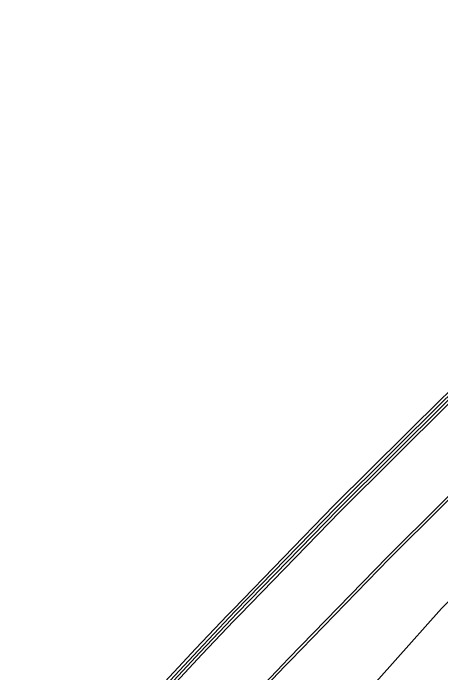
# Model space of a CAD drawing. Extents: x 1797478 to 1804836, y 246529 to 250952.
# Drawn here: x 1798276.3 to 1798351.6, y 250721.2 to 250837.4 of the extents above; entities that cross this region are included whole.
import ezdxf

# ---------------------------------------------------------------- set-up
doc = ezdxf.new("R2010")
doc.units = 0
for name, color, linetype in [('1', 7, 'Continuous'), ('EDPV-LINE', 7, 'Continuous'), ('LIMT-CSLINE', 7, 'Continuous'), ('SHDR-UPAV', 7, 'Continuous')]:
    doc.layers.add(name, color=color, linetype=linetype)

msp = doc.modelspace()

# ---------------------------------------------------------------- linework, layer by layer
for points in [[(1798125.81, 250483.46), (1798138.83, 250505.99), (1798149.48, 250523.79), (1798152.39, 250528.21), (1798166.92, 250549.81), (1798181.82, 250571.14), (1798197.09, 250592.18), (1798212.72, 250612.94), (1798228.71, 250633.4), (1798245.05, 250653.57), (1798261.74, 250673.42), (1798278.76, 250692.97), (1798296.12, 250712.2), (1798308.49, 250725.5), (1798314.01, 250731.33), (1798315.03, 250732.4), (1798332.79, 250750.7), (1798351.9, 250769.69), (1798371.7, 250787.96), (1798392.32, 250805.28), (1798413.6, 250821.78), (1798435.5, 250837.42)], [(1798126.24, 250483.22), (1798139.26, 250505.74), (1798149.9, 250523.53), (1798152.81, 250527.95), (1798167.33, 250549.54), (1798182.23, 250570.86), (1798197.5, 250591.9), (1798213.13, 250612.65), (1798229.11, 250633.11), (1798245.45, 250653.27), (1798262.13, 250673.12), (1798279.15, 250692.66), (1798296.5, 250711.88), (1798308.87, 250725.18), (1798314.38, 250731.01), (1798315.4, 250732.07), (1798333.15, 250750.36), (1798352.25, 250769.33), (1798372.03, 250787.6), (1798392.64, 250804.9), (1798413.9, 250821.38), (1798435.78, 250837.02)], [(1798126.67, 250482.97), (1798139.68, 250505.49), (1798150.32, 250523.28), (1798153.23, 250527.7), (1798167.75, 250549.28), (1798182.64, 250570.59), (1798197.9, 250591.62), (1798213.52, 250612.37), (1798229.51, 250632.82), (1798245.84, 250652.97), (1798262.51, 250672.81), (1798279.53, 250692.35), (1798296.87, 250711.57), (1798309.24, 250724.86), (1798314.75, 250730.68), (1798315.76, 250731.74), (1798333.5, 250750.02), (1798352.59, 250768.98), (1798372.35, 250787.23), (1798392.95, 250804.52), (1798414.2, 250820.99), (1798436.07, 250836.62)], [(1798137.15, 250477.03), (1798150.06, 250499.38), (1798160.62, 250517.02), (1798163.5, 250521.41), (1798177.91, 250542.82), (1798192.7, 250563.96), (1798207.84, 250584.82), (1798223.35, 250605.4), (1798239.21, 250625.68), (1798255.42, 250645.67), (1798271.97, 250665.36), (1798288.86, 250684.73), (1798306.08, 250703.79), (1798318.35, 250716.97), (1798323.77, 250722.7), (1798324.77, 250723.74), (1798342.2, 250741.69), (1798360.96, 250760.32), (1798380.38, 250778.25), (1798400.62, 250795.23), (1798421.5, 250811.41), (1798442.99, 250826.75)], [(1798137.55, 250476.81), (1798150.46, 250499.14), (1798161.01, 250516.78), (1798163.9, 250521.17), (1798178.3, 250542.57), (1798193.08, 250563.71), (1798208.23, 250584.56), (1798223.73, 250605.13), (1798239.59, 250625.41), (1798255.79, 250645.39), (1798272.34, 250665.07), (1798289.22, 250684.44), (1798306.43, 250703.49), (1798318.7, 250716.67), (1798324.12, 250722.39), (1798325.11, 250723.43), (1798342.54, 250741.37), (1798361.28, 250759.99), (1798380.69, 250777.9), (1798400.92, 250794.88), (1798421.78, 250811.04), (1798443.25, 250826.38)], [(1798137.55, 250476.81), (1798150.46, 250499.14), (1798161.01, 250516.78), (1798163.9, 250521.17), (1798178.3, 250542.57), (1798193.08, 250563.71), (1798208.23, 250584.56), (1798223.73, 250605.13), (1798239.59, 250625.41), (1798255.79, 250645.39), (1798272.34, 250665.07), (1798289.22, 250684.44), (1798306.43, 250703.49), (1798318.7, 250716.67), (1798324.12, 250722.39), (1798325.11, 250723.43), (1798342.54, 250741.37), (1798361.28, 250759.99), (1798380.69, 250777.9), (1798400.92, 250794.88), (1798421.78, 250811.04), (1798443.25, 250826.38)], [(1798171.14, 250486.96), (1798181.53, 250504.32), (1798184.21, 250508.73), (1798197.65, 250530.27), (1798211.45, 250551.59), (1798225.61, 250572.67), (1798240.13, 250593.5), (1798254.99, 250614.09), (1798270.2, 250634.42), (1798285.75, 250654.5), (1798301.63, 250674.31), (1798317.85, 250693.85), (1798329.43, 250707.39), (1798334.49, 250713.21), (1798335.42, 250714.27), (1798351.72, 250732.58), (1798370.17, 250750.79), (1798389.35, 250768.21), (1798409.19, 250784.85), (1798429.66, 250800.7)], [(1798171.14, 250486.96), (1798181.53, 250504.32), (1798184.21, 250508.73), (1798197.65, 250530.27), (1798211.45, 250551.59), (1798225.61, 250572.67), (1798240.13, 250593.5), (1798254.99, 250614.09), (1798270.2, 250634.42), (1798285.75, 250654.5), (1798301.63, 250674.31), (1798317.85, 250693.85), (1798329.43, 250707.39), (1798334.49, 250713.21), (1798335.42, 250714.27), (1798351.72, 250732.58), (1798370.17, 250750.79), (1798389.35, 250768.21), (1798409.19, 250784.85), (1798429.66, 250800.7)], [(1798171.14, 250486.96), (1798181.53, 250504.32), (1798184.21, 250508.73), (1798197.65, 250530.27), (1798211.45, 250551.59), (1798225.61, 250572.67), (1798240.13, 250593.5), (1798254.99, 250614.09), (1798270.2, 250634.42), (1798285.75, 250654.5), (1798301.63, 250674.31), (1798317.85, 250693.85), (1798329.43, 250707.39), (1798334.49, 250713.21), (1798335.42, 250714.27), (1798351.72, 250732.58), (1798370.17, 250750.79), (1798389.35, 250768.21), (1798409.19, 250784.85), (1798429.66, 250800.7)], [(1798171.14, 250486.96), (1798181.53, 250504.32), (1798184.21, 250508.73), (1798197.65, 250530.27), (1798211.45, 250551.59), (1798225.61, 250572.67), (1798240.13, 250593.5), (1798254.99, 250614.09), (1798270.2, 250634.42), (1798285.75, 250654.5), (1798301.63, 250674.31), (1798317.85, 250693.85), (1798329.43, 250707.39), (1798334.49, 250713.21), (1798335.42, 250714.27), (1798351.72, 250732.58), (1798370.17, 250750.79), (1798389.35, 250768.21), (1798409.19, 250784.85), (1798429.66, 250800.7)]]:
    msp.add_lwpolyline(points)
at = {"layer": '1'}
msp.add_lwpolyline([(1798171.14, 250486.96), (1798181.53, 250504.32), (1798184.21, 250508.73), (1798197.65, 250530.27), (1798211.45, 250551.59), (1798225.61, 250572.67), (1798240.13, 250593.5), (1798254.99, 250614.09), (1798270.2, 250634.42), (1798285.75, 250654.5), (1798301.63, 250674.31), (1798317.85, 250693.85), (1798329.43, 250707.39), (1798334.49, 250713.21), (1798335.42, 250714.27), (1798351.72, 250732.58), (1798370.17, 250750.79), (1798389.35, 250768.21), (1798409.19, 250784.85), (1798429.66, 250800.7)], dxfattribs=at)
at = {"layer": 'EDPV-LINE'}
msp.add_lwpolyline([(1798137.55, 250476.81), (1798150.46, 250499.14), (1798161.01, 250516.78), (1798163.9, 250521.17), (1798178.3, 250542.57), (1798193.08, 250563.71), (1798208.23, 250584.56), (1798223.73, 250605.13), (1798239.59, 250625.41), (1798255.79, 250645.39), (1798272.34, 250665.07), (1798289.22, 250684.44), (1798306.43, 250703.49), (1798318.7, 250716.67), (1798324.12, 250722.39), (1798325.11, 250723.43), (1798342.54, 250741.37), (1798361.28, 250759.99), (1798380.69, 250777.9), (1798400.92, 250794.88), (1798421.78, 250811.04), (1798443.25, 250826.38)], dxfattribs=at)
msp.add_lwpolyline([(1798137.55, 250476.81), (1798150.46, 250499.14), (1798161.01, 250516.78), (1798163.9, 250521.17), (1798178.3, 250542.57), (1798193.08, 250563.71), (1798208.23, 250584.56), (1798223.73, 250605.13), (1798239.59, 250625.41), (1798255.79, 250645.39), (1798272.34, 250665.07), (1798289.22, 250684.44), (1798306.43, 250703.49), (1798318.7, 250716.67), (1798324.12, 250722.39), (1798325.11, 250723.43), (1798342.54, 250741.37), (1798361.28, 250759.99), (1798380.69, 250777.9), (1798400.92, 250794.88), (1798421.78, 250811.04), (1798443.25, 250826.38)], dxfattribs=at)
msp.add_lwpolyline([(1798137.55, 250476.81), (1798150.46, 250499.14), (1798161.01, 250516.78), (1798163.9, 250521.17), (1798178.3, 250542.57), (1798193.08, 250563.71), (1798208.23, 250584.56), (1798223.73, 250605.13), (1798239.59, 250625.41), (1798255.79, 250645.39), (1798272.34, 250665.07), (1798289.22, 250684.44), (1798306.43, 250703.49), (1798318.7, 250716.67), (1798324.12, 250722.39), (1798325.11, 250723.43), (1798342.54, 250741.37), (1798361.28, 250759.99), (1798380.69, 250777.9), (1798400.92, 250794.88), (1798421.78, 250811.04), (1798443.25, 250826.38)], dxfattribs=at)
msp.add_lwpolyline([(1798137.55, 250476.81), (1798150.46, 250499.14), (1798161.01, 250516.78), (1798163.9, 250521.17), (1798178.3, 250542.57), (1798193.08, 250563.71), (1798208.23, 250584.56), (1798223.73, 250605.13), (1798239.59, 250625.41), (1798255.79, 250645.39), (1798272.34, 250665.07), (1798289.22, 250684.44), (1798306.43, 250703.49), (1798318.7, 250716.67), (1798324.12, 250722.39), (1798325.11, 250723.43), (1798342.54, 250741.37), (1798361.28, 250759.99), (1798380.69, 250777.9), (1798400.92, 250794.88), (1798421.78, 250811.04), (1798443.25, 250826.38)], dxfattribs=at)
at = {"layer": 'LIMT-CSLINE'}
msp.add_lwpolyline([(1798125.81, 250483.46), (1798138.83, 250505.99), (1798149.48, 250523.79), (1798152.39, 250528.21), (1798166.92, 250549.81), (1798181.82, 250571.14), (1798197.09, 250592.18), (1798212.72, 250612.94), (1798228.71, 250633.4), (1798245.05, 250653.57), (1798261.74, 250673.42), (1798278.76, 250692.97), (1798296.12, 250712.2), (1798308.49, 250725.5), (1798314.01, 250731.33), (1798315.03, 250732.4), (1798332.79, 250750.7), (1798351.9, 250769.69), (1798371.7, 250787.96), (1798392.32, 250805.28), (1798413.6, 250821.78), (1798435.5, 250837.42)], dxfattribs=at)
at = {"layer": 'SHDR-UPAV'}
msp.add_lwpolyline([(1798127.11, 250482.72), (1798140.12, 250505.23), (1798150.76, 250523.01), (1798153.66, 250527.43), (1798168.18, 250549.01), (1798183.07, 250570.31), (1798198.32, 250591.34), (1798213.94, 250612.07), (1798229.92, 250632.52), (1798246.24, 250652.66), (1798262.91, 250672.5), (1798279.92, 250692.03), (1798297.26, 250711.24), (1798309.62, 250724.52), (1798315.13, 250730.34), (1798316.14, 250731.4), (1798333.87, 250749.66), (1798352.94, 250768.61), (1798372.69, 250786.85), (1798393.28, 250804.13), (1798414.51, 250820.59), (1798436.36, 250836.2)], dxfattribs=at)
msp.add_lwpolyline([(1798127.11, 250482.72), (1798140.12, 250505.23), (1798150.76, 250523.01), (1798153.66, 250527.43), (1798168.18, 250549.01), (1798183.07, 250570.31), (1798198.32, 250591.34), (1798213.94, 250612.07), (1798229.92, 250632.52), (1798246.24, 250652.66), (1798262.91, 250672.5), (1798279.92, 250692.03), (1798297.26, 250711.24), (1798309.62, 250724.52), (1798315.13, 250730.34), (1798316.14, 250731.4), (1798333.87, 250749.66), (1798352.94, 250768.61), (1798372.69, 250786.85), (1798393.28, 250804.13), (1798414.51, 250820.59), (1798436.36, 250836.2)], dxfattribs=at)

doc.saveas('drawing.dxf')
